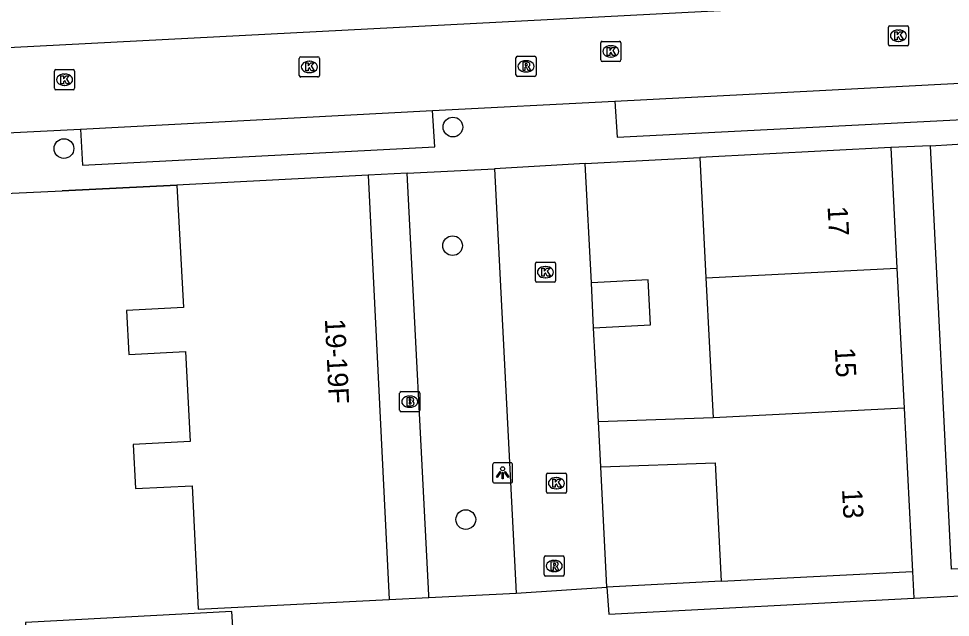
# Model space of a CAD drawing. Extents: x 161084 to 161928, y 385355 to 386522.
# Drawn here: x 161253.02 to 161299.28, y 386309.77 to 386339.51 of the extents above; entities that cross this region are included whole.
import ezdxf

# ---------------------------------------------------------------- set-up
doc = ezdxf.new("R2010")
doc.units = 0
for name, color, linetype in [('IMGEO_Boom', 7, 'Continuous'), ('IMGEO_Brandkraan', 7, 'Continuous'), ('IMGEO_Groenvoorziening', 7, 'Continuous'), ('IMGEO_Kolk', 7, 'Continuous'), ('IMGEO_Lichtpunt', 7, 'Continuous'), ('IMGEO_Muur', 7, 'Continuous'), ('IMGEO_Pand', 7, 'Continuous'), ('IMGEO_Pand_nummerreeks', 7, 'Continuous'), ('IMGEO_Rijbaan_lokaal_open', 7, 'Continuous'), ('IMGEO_Rioolput', 7, 'Continuous'), ('IMGEO_Voetpad_open', 7, 'Continuous')]:
    doc.layers.add(name, color=color, linetype=linetype)

msp = doc.modelspace()

# ---------------------------------------------------------------- linework, layer by layer
at = {"layer": 'IMGEO_Boom'}
for centre in [(161274.58, 386334.128), (161255.268, 386333.057), (161274.562, 386328.236), (161275.222, 386314.632)]:
    msp.add_circle(centre, 0.489, dxfattribs=at)
at = {"layer": 'IMGEO_Brandkraan'}
for p, q in [((161272.012, 386320.986), (161272.864, 386320.986)), ((161271.937, 386320.06), (161271.937, 386320.912)), ((161272.425, 386320.766), (161272.45, 386320.766)), ((161272.938, 386320.912), (161272.938, 386320.06)), ((161272.448, 386320.206), (161272.423, 386320.206)), ((161272.864, 386319.986), (161272.012, 386319.986))]:
    msp.add_line(p, q, dxfattribs=at)
for points in [[(161272.012, 386320.986), (161272.864, 386320.986)], [(161271.937, 386320.06), (161271.937, 386320.912)], [(161272.285, 386320.686), (161272.285, 386320.286), (161272.498, 386320.286)], [(161272.516, 386320.686), (161272.285, 386320.686)], [(161272.464, 386320.605), (161272.41, 386320.605), (161272.41, 386320.529)], [(161272.41, 386320.529), (161272.463, 386320.529)], [(161272.938, 386320.912), (161272.938, 386320.06)], [(161272.472, 386320.453), (161272.41, 386320.453), (161272.41, 386320.372)], [(161272.41, 386320.372), (161272.472, 386320.372)], [(161272.864, 386319.986), (161272.012, 386319.986)]]:
    msp.add_lwpolyline(points, dxfattribs=at)
for centre, radius, start, end in [((161272.014, 386320.91), 0.0765, 91.552, 178.448), ((161272.014, 386320.91), 0.0765, 91.552, 178.448), ((161272.862, 386320.91), 0.0765, 1.552, 88.448), ((161272.862, 386320.91), 0.0765, 1.552, 88.448), ((161272.465, 386320.567), 0.0379, 267.8285, 90.9355), ((161272.52, 386320.541), 0.145, 59.4692, 91.5367), ((161272.545, 386320.588), 0.0922, 285.5137, 58.1501), ((161272.55, 386320.396), 0.105, 301.3115, 78.989), ((161272.014, 386320.062), 0.0765, 181.552, 268.448), ((161272.014, 386320.062), 0.0765, 181.552, 268.448), ((161272.473, 386320.412), 0.0404, 269.8759, 90.5077), ((161272.504, 386320.537), 0.251, 268.6676, 293.5347), ((161272.862, 386320.062), 0.0765, 271.552, 358.448), ((161272.862, 386320.062), 0.0765, 271.552, 358.448)]:
    msp.add_arc(centre, radius, start, end, dxfattribs=at)
for centre, major_axis, ratio, start_param, end_param in [((161272.424, 386320.486), (-0.387, 0.002), 0.722429, 4.712389, 7.853982), ((161272.449, 386320.486), (-0.39, 0.002), 0.717154, 1.570796, 4.712389)]:
    msp.add_ellipse(centre, major_axis=major_axis, ratio=ratio, start_param=start_param, end_param=end_param, dxfattribs=at)
at = {"layer": 'IMGEO_Groenvoorziening'}
msp.add_lwpolyline([(161273.385, 386310.757), (161277.727, 386310.98)], dxfattribs=at)
at = {"layer": 'IMGEO_Kolk'}
for p, q in [((161296.201, 386338.235), (161296.201, 386339.087)), ((161296.276, 386339.161), (161297.128, 386339.161)), ((161297.202, 386339.087), (161297.202, 386338.235)), ((161296.689, 386338.941), (161296.714, 386338.941)), ((161281.921, 386337.458), (161281.921, 386338.31)), ((161281.996, 386338.384), (161282.848, 386338.384)), ((161282.409, 386338.164), (161282.434, 386338.164)), ((161282.922, 386338.31), (161282.922, 386337.458)), ((161297.128, 386338.161), (161296.276, 386338.161)), ((161296.712, 386338.381), (161296.687, 386338.381)), ((161267.029, 386337.613), (161267.881, 386337.613)), ((161282.432, 386337.604), (161282.407, 386337.604)), ((161266.954, 386336.687), (161266.954, 386337.539)), ((161267.442, 386337.393), (161267.467, 386337.393)), ((161267.955, 386337.539), (161267.955, 386336.687)), ((161282.848, 386337.384), (161281.996, 386337.384)), ((161254.797, 386336.052), (161254.797, 386336.904)), ((161254.872, 386336.978), (161255.724, 386336.978)), ((161255.285, 386336.758), (161255.31, 386336.758)), ((161255.798, 386336.904), (161255.798, 386336.052)), ((161267.465, 386336.833), (161267.44, 386336.833)), ((161255.308, 386336.198), (161255.283, 386336.198)), ((161267.881, 386336.613), (161267.029, 386336.613)), ((161255.724, 386335.978), (161254.872, 386335.978)), ((161278.75, 386327.42), (161279.602, 386327.42)), ((161278.675, 386326.494), (161278.675, 386327.346)), ((161279.163, 386327.2), (161279.188, 386327.2)), ((161279.676, 386327.346), (161279.676, 386326.494)), ((161279.186, 386326.64), (161279.161, 386326.64)), ((161279.602, 386326.42), (161278.75, 386326.42)), ((161279.221, 386316.012), (161279.221, 386316.864)), ((161279.296, 386316.938), (161280.148, 386316.938)), ((161280.222, 386316.864), (161280.222, 386316.012)), ((161279.709, 386316.718), (161279.734, 386316.718)), ((161280.148, 386315.938), (161279.296, 386315.938)), ((161279.732, 386316.158), (161279.707, 386316.158))]:
    msp.add_line(p, q, dxfattribs=at)
for points in [[(161296.201, 386338.235), (161296.201, 386339.087)], [(161296.276, 386339.161), (161297.128, 386339.161)], [(161297.202, 386339.087), (161297.202, 386338.235)], [(161296.522, 386338.861), (161296.645, 386338.861), (161296.645, 386338.71), (161296.775, 386338.861), (161296.939, 386338.861), (161296.793, 386338.71), (161296.946, 386338.461), (161296.794, 386338.461), (161296.709, 386338.625), (161296.645, 386338.558), (161296.645, 386338.461), (161296.522, 386338.461), (161296.522, 386338.861)], [(161281.921, 386337.458), (161281.921, 386338.31)], [(161281.996, 386338.384), (161282.848, 386338.384)], [(161282.242, 386338.084), (161282.365, 386338.084), (161282.365, 386337.933), (161282.495, 386338.084), (161282.659, 386338.084), (161282.513, 386337.933), (161282.666, 386337.684), (161282.514, 386337.684), (161282.429, 386337.848), (161282.365, 386337.781), (161282.365, 386337.684), (161282.242, 386337.684), (161282.242, 386338.084)], [(161282.922, 386338.31), (161282.922, 386337.458)], [(161297.128, 386338.161), (161296.276, 386338.161)], [(161267.029, 386337.613), (161267.881, 386337.613)], [(161266.954, 386336.687), (161266.954, 386337.539)], [(161267.275, 386337.313), (161267.398, 386337.313), (161267.398, 386337.162), (161267.528, 386337.313), (161267.692, 386337.313), (161267.546, 386337.162), (161267.699, 386336.913), (161267.547, 386336.913), (161267.462, 386337.077), (161267.398, 386337.01), (161267.398, 386336.913), (161267.275, 386336.913), (161267.275, 386337.313)], [(161267.955, 386337.539), (161267.955, 386336.687)], [(161282.848, 386337.384), (161281.996, 386337.384)], [(161254.797, 386336.052), (161254.797, 386336.904)], [(161254.872, 386336.978), (161255.724, 386336.978)], [(161255.118, 386336.678), (161255.241, 386336.678), (161255.241, 386336.527), (161255.371, 386336.678), (161255.535, 386336.678), (161255.389, 386336.527), (161255.542, 386336.278), (161255.39, 386336.278), (161255.305, 386336.442), (161255.241, 386336.375), (161255.241, 386336.278), (161255.118, 386336.278), (161255.118, 386336.678)], [(161255.798, 386336.904), (161255.798, 386336.052)], [(161267.881, 386336.613), (161267.029, 386336.613)], [(161255.724, 386335.978), (161254.872, 386335.978)], [(161278.75, 386327.42), (161279.602, 386327.42)], [(161278.675, 386326.494), (161278.675, 386327.346)], [(161278.996, 386327.12), (161279.119, 386327.12), (161279.119, 386326.969), (161279.249, 386327.12), (161279.413, 386327.12), (161279.267, 386326.969), (161279.42, 386326.72), (161279.268, 386326.72), (161279.183, 386326.884), (161279.119, 386326.817), (161279.119, 386326.72), (161278.996, 386326.72), (161278.996, 386327.12)], [(161279.676, 386327.346), (161279.676, 386326.494)], [(161279.602, 386326.42), (161278.75, 386326.42)], [(161279.221, 386316.012), (161279.221, 386316.864)], [(161279.296, 386316.938), (161280.148, 386316.938)], [(161280.222, 386316.864), (161280.222, 386316.012)], [(161279.542, 386316.638), (161279.665, 386316.638), (161279.665, 386316.487), (161279.795, 386316.638), (161279.959, 386316.638), (161279.813, 386316.487), (161279.966, 386316.238), (161279.814, 386316.238), (161279.729, 386316.402), (161279.665, 386316.335), (161279.665, 386316.238), (161279.542, 386316.238), (161279.542, 386316.638)], [(161280.148, 386315.938), (161279.296, 386315.938)]]:
    msp.add_lwpolyline(points, dxfattribs=at)
for centre, start, end in [((161296.278, 386339.085), 91.552, 178.448), ((161296.278, 386339.085), 91.552, 178.448), ((161297.126, 386339.085), 1.552, 88.448), ((161297.126, 386339.085), 1.552, 88.448), ((161281.998, 386338.308), 91.552, 178.448), ((161281.998, 386338.308), 91.552, 178.448), ((161282.846, 386338.308), 1.552, 88.448), ((161282.846, 386338.308), 1.552, 88.448), ((161296.278, 386338.237), 181.552, 268.448), ((161296.278, 386338.237), 181.552, 268.448), ((161297.126, 386338.237), 271.552, 358.448), ((161297.126, 386338.237), 271.552, 358.448), ((161267.031, 386337.537), 91.552, 178.448), ((161267.031, 386337.537), 91.552, 178.448), ((161267.879, 386337.537), 1.552, 88.448), ((161267.879, 386337.537), 1.552, 88.448), ((161281.998, 386337.46), 181.552, 268.448), ((161281.998, 386337.46), 181.552, 268.448), ((161282.846, 386337.46), 271.552, 358.448), ((161282.846, 386337.46), 271.552, 358.448), ((161254.874, 386336.902), 91.552, 178.448), ((161254.874, 386336.902), 91.552, 178.448), ((161255.722, 386336.902), 1.552, 88.448), ((161255.722, 386336.902), 1.552, 88.448), ((161267.031, 386336.689), 181.552, 268.448), ((161267.031, 386336.689), 181.552, 268.448), ((161267.879, 386336.689), 271.552, 358.448), ((161267.879, 386336.689), 271.552, 358.448), ((161254.874, 386336.054), 181.552, 268.448), ((161254.874, 386336.054), 181.552, 268.448), ((161255.722, 386336.054), 271.552, 358.448), ((161255.722, 386336.054), 271.552, 358.448), ((161278.752, 386327.344), 91.552, 178.448), ((161278.752, 386327.344), 91.552, 178.448), ((161279.6, 386327.344), 1.552, 88.448), ((161279.6, 386327.344), 1.552, 88.448), ((161278.752, 386326.496), 181.552, 268.448), ((161278.752, 386326.496), 181.552, 268.448), ((161279.6, 386326.496), 271.552, 358.448), ((161279.6, 386326.496), 271.552, 358.448), ((161279.298, 386316.862), 91.552, 178.448), ((161279.298, 386316.862), 91.552, 178.448), ((161280.146, 386316.862), 1.552, 88.448), ((161280.146, 386316.862), 1.552, 88.448), ((161279.298, 386316.014), 181.552, 268.448), ((161279.298, 386316.014), 181.552, 268.448), ((161280.146, 386316.014), 271.552, 358.448), ((161280.146, 386316.014), 271.552, 358.448)]:
    msp.add_arc(centre, 0.0765, start, end, dxfattribs=at)
for centre, major_axis, ratio, start_param, end_param in [((161296.688, 386338.661), (-0.387, 0.002), 0.722429, 4.712389, 7.853982), ((161296.713, 386338.661), (-0.39, 0.002), 0.717154, 1.570796, 4.712389), ((161282.408, 386337.884), (-0.387, 0.002), 0.722429, 4.712389, 7.853982), ((161282.433, 386337.884), (-0.39, 0.002), 0.717154, 1.570796, 4.712389), ((161267.441, 386337.113), (-0.387, 0.002), 0.722429, 4.712389, 7.853982), ((161267.466, 386337.113), (-0.39, 0.002), 0.717154, 1.570796, 4.712389), ((161255.284, 386336.478), (-0.387, 0.002), 0.722429, 4.712389, 7.853982), ((161255.309, 386336.478), (-0.39, 0.002), 0.717154, 1.570796, 4.712389), ((161279.162, 386326.92), (-0.387, 0.002), 0.722429, 4.712389, 7.853982), ((161279.187, 386326.92), (-0.39, 0.002), 0.717154, 1.570796, 4.712389), ((161279.708, 386316.438), (-0.387, 0.002), 0.722429, 4.712389, 7.853982), ((161279.733, 386316.438), (-0.39, 0.002), 0.717154, 1.570796, 4.712389)]:
    msp.add_ellipse(centre, major_axis=major_axis, ratio=ratio, start_param=start_param, end_param=end_param, dxfattribs=at)
at = {"layer": 'IMGEO_Lichtpunt'}
for p, q in [((161276.55, 386317.355), (161276.55, 386316.548)), ((161276.55, 386317.355), (161276.55, 386316.548)), ((161277.452, 386317.45), (161276.644, 386317.45)), ((161277.452, 386317.45), (161276.644, 386317.45)), ((161277.546, 386316.548), (161277.546, 386317.355)), ((161277.546, 386316.548), (161277.546, 386317.355)), ((161276.644, 386316.454), (161277.452, 386316.454)), ((161276.644, 386316.454), (161277.452, 386316.454))]:
    msp.add_line(p, q, dxfattribs=at)
for points in [[(161276.924, 386317.019), (161276.963, 386316.991), (161276.775, 386316.729), (161276.737, 386316.756), (161276.924, 386317.019)], [(161277.026, 386316.971), (161277.073, 386316.971), (161277.073, 386316.649), (161277.026, 386316.649), (161277.026, 386316.971)], [(161277.136, 386316.991), (161277.174, 386317.018), (161277.361, 386316.756), (161277.322, 386316.728), (161277.136, 386316.991)]]:
    msp.add_lwpolyline(points, dxfattribs=at)
msp.add_circle((161277.049, 386317.153), 0.0994, dxfattribs=at)
for centre, start, end in [((161276.644, 386317.355), 90, 180), ((161276.644, 386317.355), 90, 180), ((161277.452, 386317.355), 0, 90), ((161277.452, 386317.355), 0, 90), ((161276.644, 386316.548), 180, 270), ((161276.644, 386316.548), 180, 270), ((161277.452, 386316.548), 270, 0), ((161277.452, 386316.548), 270, 360)]:
    msp.add_arc(centre, 0.0946, start, end, dxfattribs=at)
at = {"layer": 'IMGEO_Muur'}
for points in [[(161281.153, 386332.312), (161286.843, 386332.614)], [(161260.875, 386331.235), (161255.182, 386330.961)]]:
    msp.add_lwpolyline(points, dxfattribs=at)
at = {"layer": 'IMGEO_Pand'}
for points in [[(161296.317, 386333.118), (161286.843, 386332.614)], [(161296.317, 386333.118), (161296.623, 386327.126)], [(161286.843, 386332.614), (161287.145, 386326.642)], [(161270.365, 386331.734), (161260.875, 386331.235)], [(161270.365, 386331.734), (161271.424, 386310.665)], [(161260.875, 386331.235), (161261.2, 386325.162), (161258.372, 386325.019), (161258.482, 386322.831), (161261.308, 386322.973), (161261.532, 386318.508), (161258.704, 386318.366), (161258.814, 386316.168), (161261.63, 386316.31), (161261.939, 386310.187), (161271.424, 386310.665)], [(161287.145, 386326.642), (161296.623, 386327.126)], [(161296.623, 386327.126), (161296.979, 386320.163)], [(161281.569, 386324.153), (161284.396, 386324.297), (161284.282, 386326.534), (161281.455, 386326.39)], [(161287.145, 386326.642), (161287.497, 386319.679)], [(161281.569, 386324.153), (161281.455, 386326.39)], [(161296.979, 386320.163), (161287.497, 386319.679)], [(161296.979, 386320.163), (161297.393, 386312.054)], [(161287.497, 386319.679), (161281.806, 386319.489)], [(161281.92, 386317.252), (161281.806, 386319.489)], [(161281.92, 386317.252), (161287.61, 386317.442), (161287.907, 386311.565)], [(161287.907, 386311.565), (161297.393, 386312.054)], [(161263.904, 386304.682), (161263.669, 386309.029), (161263.612, 386310.074), (161253.367, 386309.52), (161253.659, 386304.128), (161256.908, 386304.304)]]:
    msp.add_lwpolyline(points, dxfattribs=at)
at = {"layer": 'IMGEO_Rijbaan_lokaal_open'}
for points in [[(161351.586, 386343.221), (161248.97, 386337.876), (161221.218, 386336.44), (161220.071, 386335.172), (161220.169, 386333.062)], [(161282.622, 386335.417), (161299.775, 386336.301)], [(161273.568, 386334.944), (161282.622, 386335.417)], [(161256.094, 386334.027), (161273.568, 386334.944)], [(161242.828, 386333.355), (161256.094, 386334.027)]]:
    msp.add_lwpolyline(points, dxfattribs=at)
at = {"layer": 'IMGEO_Rioolput'}
for p, q in [((161277.786, 386337.644), (161278.638, 386337.644)), ((161277.711, 386336.718), (161277.711, 386337.57)), ((161278.199, 386337.424), (161278.224, 386337.424)), ((161278.712, 386337.57), (161278.712, 386336.718)), ((161278.222, 386336.864), (161278.197, 386336.864)), ((161278.638, 386336.644), (161277.786, 386336.644)), ((161279.111, 386311.899), (161279.111, 386312.751)), ((161279.186, 386312.825), (161280.038, 386312.825)), ((161279.599, 386312.605), (161279.624, 386312.605)), ((161280.112, 386312.751), (161280.112, 386311.899)), ((161280.038, 386311.825), (161279.186, 386311.825)), ((161279.622, 386312.045), (161279.597, 386312.045))]:
    msp.add_line(p, q, dxfattribs=at)
for points in [[(161277.786, 386337.644), (161278.638, 386337.644)], [(161277.711, 386336.718), (161277.711, 386337.57)], [(161278.3, 386337.342), (161278.048, 386337.344), (161278.048, 386336.944)], [(161278.226, 386337.263), (161278.172, 386337.263), (161278.172, 386337.182)], [(161278.172, 386337.182), (161278.224, 386337.182)], [(161278.712, 386337.57), (161278.712, 386336.718)], [(161278.048, 386336.944), (161278.172, 386336.944), (161278.172, 386337.106), (161278.183, 386337.106)], [(161278.23, 386337.077), (161278.301, 386336.944), (161278.441, 386336.944), (161278.376, 386337.07)], [(161278.638, 386336.644), (161277.786, 386336.644)], [(161279.111, 386311.899), (161279.111, 386312.751)], [(161279.186, 386312.825), (161280.038, 386312.825)], [(161280.112, 386312.751), (161280.112, 386311.899)], [(161279.7, 386312.523), (161279.448, 386312.525), (161279.448, 386312.125)], [(161279.448, 386312.125), (161279.572, 386312.125), (161279.572, 386312.287), (161279.583, 386312.287)], [(161279.626, 386312.444), (161279.572, 386312.444), (161279.572, 386312.363)], [(161279.572, 386312.363), (161279.624, 386312.363)], [(161279.63, 386312.258), (161279.701, 386312.125), (161279.841, 386312.125), (161279.776, 386312.251)], [(161280.038, 386311.825), (161279.186, 386311.825)]]:
    msp.add_lwpolyline(points, dxfattribs=at)
for centre, radius, start, end in [((161277.788, 386337.568), 0.0765, 91.552, 178.448), ((161277.788, 386337.568), 0.0765, 91.552, 178.448), ((161278.636, 386337.568), 0.0765, 1.552, 88.448), ((161278.636, 386337.568), 0.0765, 1.552, 88.448), ((161278.208, 386337.371), 0.19, 274.7715, 282.9687), ((161278.232, 386337.167), 0.0964, 77.0061, 93.1865), ((161278.246, 386337.224), 0.0378, 276.6634, 79.6772), ((161278.299, 386337.232), 0.109, 350.3612, 89.416), ((161278.297, 386337.232), 0.112, 277.5842, 350.9817), ((161278.281, 386337.017), 0.108, 29.5134, 73.7905), ((161277.788, 386336.72), 0.0765, 181.552, 268.448), ((161277.788, 386336.72), 0.0765, 181.552, 268.448), ((161278.182, 386337.053), 0.0533, 26.0293, 88.6989), ((161278.636, 386336.72), 0.0765, 271.552, 358.448), ((161278.636, 386336.72), 0.0765, 271.552, 358.448), ((161279.188, 386312.749), 0.0765, 91.552, 178.448), ((161279.188, 386312.749), 0.0765, 91.552, 178.448), ((161280.036, 386312.749), 0.0765, 1.552, 88.448), ((161280.036, 386312.749), 0.0765, 1.552, 88.448), ((161279.582, 386312.234), 0.0533, 26.0293, 88.6989), ((161279.608, 386312.552), 0.19, 274.7715, 282.9687), ((161279.632, 386312.348), 0.0964, 77.0061, 93.1865), ((161279.646, 386312.405), 0.0378, 276.6634, 79.6772), ((161279.699, 386312.413), 0.109, 350.3612, 89.416), ((161279.697, 386312.413), 0.112, 277.5842, 350.9817), ((161279.681, 386312.198), 0.108, 29.5134, 73.7905), ((161279.188, 386311.901), 0.0765, 181.552, 268.448), ((161279.188, 386311.901), 0.0765, 181.552, 268.448), ((161280.036, 386311.901), 0.0765, 271.552, 358.448), ((161280.036, 386311.901), 0.0765, 271.552, 358.448)]:
    msp.add_arc(centre, radius, start, end, dxfattribs=at)
for centre, major_axis, ratio, start_param, end_param in [((161278.198, 386337.144), (-0.387, 0.002), 0.722429, 4.712389, 7.853982), ((161278.223, 386337.144), (-0.39, 0.002), 0.717154, 1.570796, 4.712389), ((161279.598, 386312.325), (-0.387, 0.002), 0.722429, 4.712389, 7.853982), ((161279.623, 386312.325), (-0.39, 0.002), 0.717154, 1.570796, 4.712389)]:
    msp.add_ellipse(centre, major_axis=major_axis, ratio=ratio, start_param=start_param, end_param=end_param, dxfattribs=at)
at = {"layer": 'IMGEO_Voetpad_open'}
for points in [[(161282.622, 386335.417), (161282.73, 386333.62), (161299.902, 386334.508), (161299.775, 386336.301)], [(161256.094, 386334.027), (161256.186, 386332.227), (161273.69, 386333.143), (161273.568, 386334.944)], [(161298.291, 386333.2), (161302.601, 386333.461)], [(161298.291, 386333.2), (161296.317, 386333.118)], [(161302.33, 386312.321), (161299.335, 386312.168), (161298.291, 386333.2)], [(161281.153, 386332.312), (161286.843, 386332.614)], [(161272.302, 386331.842), (161276.653, 386332.058)], [(161281.153, 386332.312), (161276.653, 386332.058)], [(161276.653, 386332.058), (161277.727, 386310.98)], [(161281.455, 386326.39), (161281.153, 386332.312)], [(161272.302, 386331.842), (161270.365, 386331.734)], [(161273.385, 386310.757), (161273.382, 386310.871), (161272.302, 386331.842)], [(161238.458, 386330.14), (161244.138, 386330.454), (161255.182, 386330.961), (161260.875, 386331.235)], [(161281.806, 386319.489), (161281.569, 386324.153)], [(161282.224, 386311.272), (161281.92, 386317.252)], [(161297.393, 386312.054), (161297.473, 386310.722)], [(161277.727, 386310.98), (161282.224, 386311.272)], [(161287.907, 386311.565), (161282.224, 386311.272)], [(161282.224, 386311.272), (161282.316, 386309.929), (161297.473, 386310.722)], [(161271.424, 386310.665), (161273.385, 386310.757)], [(161297.473, 386310.722), (161302.41, 386310.98)]]:
    msp.add_lwpolyline(points, dxfattribs=at)

# ---------------------------------------------------------------- texts
at = {"layer": 'IMGEO_Pand_nummerreeks'}
for s, rotation, p in [('17', 272.9243, (161293.183, 386330.174)), ('19-19F', 272.876, (161268.221, 386324.587)), ('15', 272.9243, (161293.542, 386323.153)), ('13', 272.9243, (161293.9, 386316.132))]:
    msp.add_text(s, height=1, rotation=rotation, dxfattribs=at).set_placement(p)

doc.saveas('drawing.dxf')
